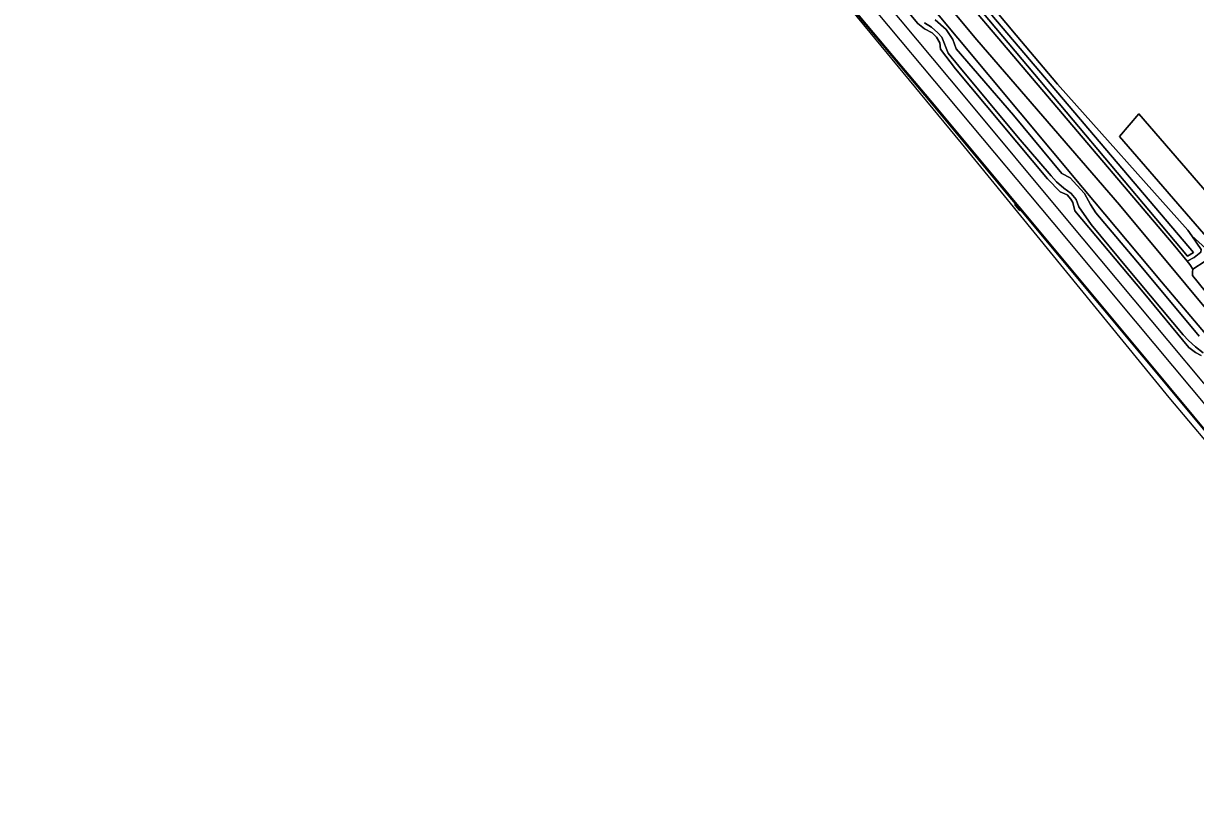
# Model space of a CAD drawing. Extents: x 164494 to 166241, y 382475 to 384495.
# Drawn here: x 164494.5 to 164856.6, y 382889.5 to 383132.9 of the extents above; entities that cross this region are included whole.
import ezdxf

# ---------------------------------------------------------------- set-up
doc = ezdxf.new("R2010")
doc.units = 0
for name, color, linetype in [('IMGEO_Bouwland', 7, 'Continuous'), ('IMGEO_Geluidsscherm', 7, 'Continuous'), ('IMGEO_Grasland_overig', 7, 'Continuous'), ('IMGEO_Groenvoorziening', 7, 'Continuous'), ('IMGEO_Hek', 7, 'Continuous'), ('IMGEO_Loofbos', 7, 'Continuous'), ('IMGEO_Muur', 7, 'Continuous'), ('IMGEO_Oever', 7, 'Continuous'), ('IMGEO_Spoor', 7, 'Continuous'), ('IMGEO_Spoorbaan_halfverhard', 7, 'Continuous'), ('IMGEO_Terreindeel_gesloten', 7, 'Continuous'), ('IMGEO_Waterloop', 7, 'Continuous')]:
    doc.layers.add(name, color=color, linetype=linetype)

msp = doc.modelspace()

# ---------------------------------------------------------------- linework, layer by layer
at = {"layer": 'IMGEO_Bouwland'}
msp.add_lwpolyline([(164738.83, 383203.72), (164801.12, 383129.24), (164813.89, 383114.13), (164854.18, 383069.08), (164855.4, 383067.31), (164865.12, 383058.53), (164866.17, 383057.97), (164917.44, 383082.79), (164918.72, 383083.41), (164918.33, 383084.06), (164915.45, 383088.85), (164911.27, 383096.16), (164909.18, 383103.67), (164907.83, 383113.8), (164906.55, 383123.3), (164905.21, 383128.83), (164901.89, 383137.67)], dxfattribs=at)
msp.add_lwpolyline([(164839.02, 383104.96), (164870.63, 383068.45), (164863.1, 383063.29), (164833.09, 383098.02)], close=True, dxfattribs=at)
at = {"layer": 'IMGEO_Geluidsscherm'}
for points in [[(164740.17, 383149.88), (164762.76, 383122.85), (164775.59, 383107.56), (164798.71, 383079.89), (164800.97, 383077.18), (164801.2, 383076.9), (164802.42, 383075.44), (164802.57, 383075.26), (164840.5, 383029.78), (164863.21, 383002.52), (164863.4, 383002.28), (164864.62, 383000.82), (164864.81, 383000.59), (164913.64, 382942.1), (164928.08, 382924.81), (164928.31, 382924.53), (164929.54, 382923.07), (164929.65, 382922.93), (164952.23, 382895.86), (164957.34, 382891.19), (164958.24, 382890.39), (164959.03, 382889.45)], [(164740.21, 383150.22), (164762.95, 383123.02), (164775.78, 383107.73), (164798.9, 383080.05), (164801.4, 383077.06), (164802.61, 383075.6), (164840.69, 383029.94), (164863.6, 383002.44), (164864.81, 383000.98), (164913.84, 382942.26), (164928.5, 382924.69), (164929.73, 382923.23), (164952.41, 382896.04), (164957.5, 382891.38), (164958.42, 382890.57), (164959.23, 382889.61)]]:
    msp.add_lwpolyline(points, dxfattribs=at)
at = {"layer": 'IMGEO_Grasland_overig'}
for points in [[(164739.42, 383170.47), (164770.81, 383132.85), (164772.87, 383131.26), (164775.22, 383130.03), (164776.51, 383128.61), (164777.53, 383126.88), (164777.76, 383124.94), (164782.43, 383118.93), (164810.78, 383084.85), (164814.69, 383080.87), (164816.9, 383079.95), (164818.07, 383078.64), (164818.7, 383077.56), (164819.28, 383074.99), (164840.35, 383049.85), (164854.44, 383032.82), (164856.56, 383031.25), (164858.28, 383030.29)], [(164878.38, 383014.85), (164846.05, 383053.08), (164821.67, 383082.19), (164783.15, 383128.36), (164749.68, 383168.56)], [(164772.82, 383133.04), (164774.99, 383131.79), (164776.95, 383130), (164778.13, 383128.61), (164780.16, 383123.72), (164783.38, 383119.68), (164801.81, 383097.71), (164811.91, 383085.86), (164813.63, 383084.01), (164815.91, 383082.05), (164818.15, 383080.38), (164819.64, 383078.47), (164820.5, 383076.2), (164824.36, 383070.76), (164835.71, 383057.01), (164852.71, 383036.69), (164854.41, 383034.93), (164856.5, 383032.98), (164858.93, 383031.12)], [(164858.93, 383031.12), (164856.5, 383032.98), (164854.41, 383034.93), (164852.71, 383036.69), (164835.71, 383057.01), (164824.36, 383070.76), (164820.5, 383076.2), (164819.64, 383078.47), (164818.15, 383080.38), (164815.91, 383082.05), (164813.63, 383084.01), (164811.91, 383085.86), (164801.81, 383097.71), (164783.38, 383119.68), (164780.16, 383123.72), (164778.13, 383128.61), (164776.95, 383130), (164774.99, 383131.79), (164772.82, 383133.04)], [(164857.65, 383036.3), (164839.72, 383057.8), (164825.71, 383074.43), (164824.14, 383076.95), (164822.22, 383080.34), (164819.93, 383082.99), (164817.86, 383085.16), (164815.3, 383086.5), (164800.35, 383104.6), (164782.62, 383125.05), (164781.6, 383127.98), (164779.49, 383131.06), (164776.09, 383133.97)], [(164776.09, 383133.97), (164779.49, 383131.06), (164781.6, 383127.98), (164782.62, 383125.05), (164800.35, 383104.6), (164815.3, 383086.5), (164817.86, 383085.16), (164819.93, 383082.99), (164822.22, 383080.34), (164824.14, 383076.95), (164825.71, 383074.43), (164839.72, 383057.8), (164857.65, 383036.3)]]:
    msp.add_lwpolyline(points, dxfattribs=at)
msp.add_lwpolyline([(164855.4, 383067.31), (164858.29, 383063.11), (164858.17, 383062.23), (164856.14, 383060.61), (164854.02, 383059.45), (164854.82, 383058.45), (164855.74, 383057.03), (164859.56, 383059.51), (164860.95, 383059.09), (164864.72, 383054.59), (164869.53, 383048.58), (164877.23, 383051.99), (164866.17, 383057.97), (164865.12, 383058.53)], close=True, dxfattribs=at)
at = {"layer": 'IMGEO_Groenvoorziening'}
for points in [[(164749.48, 383175.33), (164789.04, 383127.85), (164833.1, 383076.89), (164874.04, 383027.64), (164879.7, 383020.17), (164894.3, 383002.92), (164896.77, 383000), (164900.73, 382995.36), (164899.87, 383000.31), (164897.37, 383003.46), (164855.66, 383055.06), (164855.57, 383056.14), (164855.74, 383057.03), (164854.82, 383058.45), (164854.02, 383059.45), (164849.62, 383064.71), (164733.16, 383202.01)], [(164702.35, 383195.05), (164784.15, 383095.87), (164848.31, 383017.36), (164951.55, 382894.87)], [(164863.21, 383002.52), (164840.5, 383029.78), (164802.57, 383075.26), (164802.33, 383075.05), (164802.17, 383075.24), (164800.96, 383076.7), (164800.73, 383076.97), (164800.97, 383077.18), (164798.71, 383079.89), (164775.59, 383107.56), (164762.76, 383122.85), (164740.17, 383149.88)]]:
    msp.add_lwpolyline(points, dxfattribs=at)
at = {"layer": 'IMGEO_Hek'}
msp.add_lwpolyline([(164749.68, 383168.56), (164783.15, 383128.36), (164821.67, 383082.19), (164846.05, 383053.08), (164878.38, 383014.85), (164897.52, 382991.91), (164898.81, 382990.39), (164910.5, 382976.6), (164938.86, 382942.69), (164946.83, 382933.03), (164960.96, 382915.6), (164968.82, 382905.87), (164972.81, 382902.82), (164977.12, 382899.52), (164973.8, 382896.41), (164970.38, 382893.62)], dxfattribs=at)
at = {"layer": 'IMGEO_Loofbos'}
msp.add_lwpolyline([(164863.1, 383063.29), (164870.63, 383068.45), (164839.02, 383104.96), (164833.09, 383098.02)], close=True, dxfattribs=at)
at = {"layer": 'IMGEO_Muur'}
for points in [[(164740.17, 383149.88), (164762.76, 383122.85), (164775.59, 383107.56), (164798.71, 383079.89), (164800.97, 383077.18), (164801.2, 383076.9), (164802.42, 383075.44), (164802.57, 383075.26), (164840.5, 383029.78), (164863.21, 383002.52)], [(164863.6, 383002.44), (164840.69, 383029.94), (164802.61, 383075.6), (164801.4, 383077.06), (164798.9, 383080.05), (164775.78, 383107.73), (164762.95, 383123.02), (164740.21, 383150.22)]]:
    msp.add_lwpolyline(points, dxfattribs=at)
at = {"layer": 'IMGEO_Oever'}
for points in [[(164768.14, 383236.01), (164767.81, 383237.37), (164766.42, 383239.11), (164765.03, 383239.67), (164763.98, 383239.73), (164735.6, 383212.07), (164733.95, 383208.93), (164732.99, 383204.61), (164733.16, 383202.01), (164849.62, 383064.71), (164854.02, 383059.45), (164856.14, 383060.61), (164858.17, 383062.23), (164858.29, 383063.11), (164855.4, 383067.31), (164854.18, 383069.08), (164813.89, 383114.13), (164801.12, 383129.24), (164738.83, 383203.72), (164738.62, 383206.12), (164739.4, 383208.24)], [(164765.6, 383238.3), (164766.38, 383238.08), (164766.88, 383237.46), (164738.61, 383209.49), (164737.31, 383207.23), (164737.18, 383203.48), (164771.5, 383161.61), (164855.9, 383062.17), (164854.08, 383061.04), (164735.65, 383202.02), (164735.01, 383204.71), (164735.81, 383208.62)]]:
    msp.add_lwpolyline(points, close=True, dxfattribs=at)
msp.add_lwpolyline([(164859.56, 383059.51), (164855.74, 383057.03), (164855.57, 383056.14), (164855.66, 383055.06), (164897.37, 383003.46)], dxfattribs=at)
at = {"layer": 'IMGEO_Spoor'}
for points in [[(164497.16, 383435.76), (164505.01, 383428.31), (164523.25, 383410.43), (164538.04, 383395.69), (164557.43, 383375.71), (164570.01, 383362.48), (164585.76, 383345.51), (164600.35, 383329.41), (164613.46, 383314.64), (164620.68, 383306.41), (164626.03, 383300.15), (164652.19, 383269.4), (164681.85, 383233.76), (164715.83, 383193.24), (164785.24, 383110.17), (164816.48, 383072.61), (164890.55, 382984.09), (164958.66, 382902.34), (164967.09, 382892.29)], [(164494.45, 383433), (164503, 383424.89), (164513.86, 383414.22), (164535.42, 383392.64), (164546.22, 383381.6), (164561.18, 383366.01), (164572.19, 383354.32), (164582.17, 383343.51), (164593.42, 383331.17), (164603.76, 383319.61), (164615.18, 383306.6), (164626.39, 383293.63), (164637.88, 383280.18), (164662.08, 383251.56), (164693.34, 383214.26), (164754.17, 383141.12), (164812.5, 383071.43), (164837.86, 383040.96), (164896.06, 382971.37), (164932.4, 382927.69), (164964.12, 382889.8)]]:
    msp.add_lwpolyline(points, dxfattribs=at)
at = {"layer": 'IMGEO_Spoorbaan_halfverhard'}
for points in [[(164858.28, 383030.29), (164856.56, 383031.25), (164854.44, 383032.82), (164840.35, 383049.85), (164819.28, 383074.99), (164818.7, 383077.56), (164818.07, 383078.64), (164816.9, 383079.95), (164814.69, 383080.87), (164810.78, 383084.85), (164782.43, 383118.93), (164777.76, 383124.94), (164777.53, 383126.88), (164776.51, 383128.61), (164775.22, 383130.03), (164772.87, 383131.26), (164770.81, 383132.85), (164739.42, 383170.47)], [(164740.21, 383150.22), (164762.95, 383123.02), (164775.78, 383107.73), (164798.9, 383080.05), (164801.4, 383077.06), (164802.61, 383075.6), (164840.69, 383029.94), (164863.6, 383002.44)]]:
    msp.add_lwpolyline(points, dxfattribs=at)
at = {"layer": 'IMGEO_Terreindeel_gesloten'}
msp.add_lwpolyline([(164802.42, 383075.44), (164801.2, 383076.9), (164800.97, 383077.18), (164800.73, 383076.97), (164800.96, 383076.7), (164802.17, 383075.24), (164802.33, 383075.05), (164802.57, 383075.26)], close=True, dxfattribs=at)
at = {"layer": 'IMGEO_Waterloop'}
for points in [[(164766.88, 383237.46), (164766.38, 383238.08), (164765.6, 383238.3), (164735.81, 383208.62), (164735.01, 383204.71), (164735.65, 383202.02), (164854.08, 383061.04), (164855.9, 383062.17), (164771.5, 383161.61), (164737.18, 383203.48), (164737.31, 383207.23), (164738.61, 383209.49)], [(164720.92, 383205.36), (164724.31, 383199.68), (164725.76, 383197.02), (164733.06, 383188.3), (164749.68, 383168.56), (164783.15, 383128.36), (164821.67, 383082.19), (164846.05, 383053.08), (164878.38, 383014.85), (164897.52, 382991.91), (164898.81, 382990.39), (164900.88, 382992.15), (164900.73, 382995.36), (164896.77, 383000), (164894.3, 383002.92), (164879.7, 383020.17), (164874.04, 383027.64), (164833.1, 383076.89), (164789.04, 383127.85), (164749.48, 383175.33), (164724.74, 383203.99), (164722.79, 383205.24), (164720.93, 383206.39), (164719.59, 383207.25)]]:
    msp.add_lwpolyline(points, close=True, dxfattribs=at)

doc.saveas('drawing.dxf')
